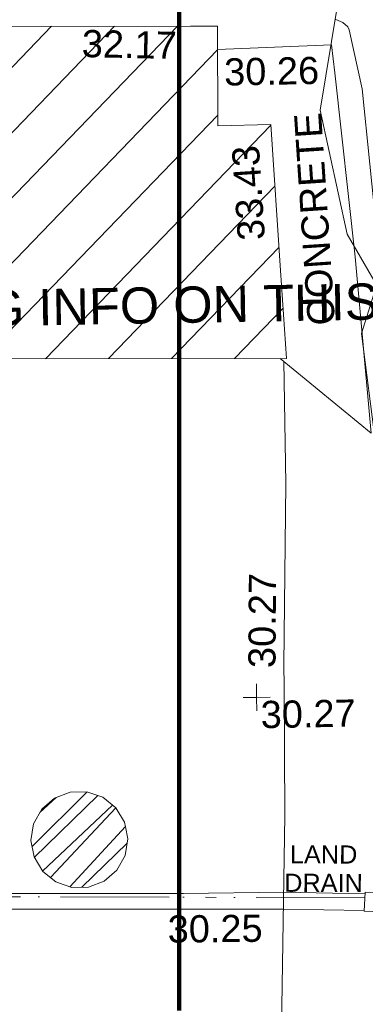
# Model space of a CAD drawing. Header units: millimetres. Extents: x -287732 to 520720, y -103372 to 287754.
# Tile 285 of 380: x 113102 to 117872, y 92390 to 105970. Entities that reach past the tile are written whole.
import ezdxf

# ---------------------------------------------------------------- set-up
doc = ezdxf.new("R2010")
doc.units = ezdxf.units.MM
for name, pattern in [('IMPORT-HIDDEN2 _3_', [4762.5, 3175, -1587.5]), ('IMPORT-UG_DRAINAGE_UNIDENTIFIED_QLB2 _2_', [2700, 1500, -300.0000000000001, 0, -250, 150, -300.0000000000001, 0, -200]), ('IMPORT-UG_ELEC_STREET LIGHTING_QLB2 _2_', [2700, 1500, -300.0000000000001, 0, -250, 150, -300.0000000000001, 0, -200])]:
    doc.linetypes.add(name, pattern=pattern)
for name, color, linetype, lineweight, true_color in [('00_TOPO_TREE', 7, 'Continuous', 9, 0x666666), ('00_UAV_BUILDING_CANOPY', 7, 'Continuous', 9, 0xff7fff), ('00_UAV_BUILDING_HATCH', 7, 'Continuous', 9, 0x999999), ('00_UAV_CONCRETE', 9, 'Continuous', 9, 0x808080), ('00_UAV_LAND_DRAIN', 7, 'Continuous', 9, 0xff7f7f), ('00_UAV_LEVEL_SPOT', 7, 'Continuous', 9, 0x666666), ('00_UAV_SERV_GULLY', 7, 'Continuous', 9, 0x5252a5), ('01_DTM_CONTOUR_MNR', 7, 'Continuous', 9, 0xa5a552), ('12333-PUM-2D-U-0001-C01 - Rev2_REVIT IMPORT_dwg', 7, 'Continuous', 9, 0x767676), ('A_RHA_Line', 7, 'Continuous', 9, 0x00a600), ('PUM-CHAMBER EXTENTS', 6, 'IMPORT-HIDDEN2 _3_', 9, 0xff00ff), ('PUM-UNIDENTIFIED-QLB2', 150, 'IMPORT-UG_DRAINAGE_UNIDENTIFIED_QLB2 _2_', 9, 0x007fff)]:
    doc.layers.add(name, color=color, linetype=linetype, lineweight=lineweight, true_color=true_color)
for name, color, linetype, lineweight in [('00_UAV_DRIVE_WAY', 7, 'Continuous', 9), ('00_UAV_SURFACE', 7, 'Continuous', 9), ('00_UAV_SURVEY_TEXT', 7, 'Continuous', 9), ('SM-QC COMPLETED', 7, 'Continuous', 9)]:
    doc.layers.add(name, color=color, linetype=linetype, lineweight=lineweight)
doc.styles.add('Arial', font='arial.ttf', dxfattribs={"height": 500.0000000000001})
doc.styles.add('Arial_1', font='arial.ttf', dxfattribs={"height": 250})
doc.styles.add('Swis721 Lt BT_2', font='swissl.ttf', dxfattribs={"height": 375})

# ---------------------------------------------------------------- blocks, each defined once
blk = doc.blocks.new('12333-PUM-2D-U-0001-C01 - Rev2_REVIT IMPORT_dwg_CONIFEROUS_TREE-2077251-Site Location Plan Proposed')
at = {"layer": '00_TOPO_TREE', "color": 254, "true_color": 0xcccccc, "flags": 128}
for points in [[(-2404.695596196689, -801.5651986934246), (-2690.968881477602, -286.2732852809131), (-2805.478195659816, 286.2732852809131), (-2690.968881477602, 916.0745128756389), (-2347.440939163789, 1431.36642628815), (-1889.403682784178, 1774.894368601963), (-1316.857112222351, 1946.658339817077)], [(-1259.602455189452, -2061.167653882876), (-1832.149025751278, -2003.912996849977), (-2290.18628213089, -1717.639711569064), (-2576.459567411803, -1259.602455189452), (-2633.714224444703, -744.3105416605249), (-2461.950253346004, -229.0186282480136)]]:
    blk.add_lwpolyline(points, dxfattribs=at)
blk = doc.blocks.new('12333-PUM-2D-U-0001-C01 - Rev2_REVIT IMPORT_dwg_UAV-2077255-Site Location Plan Proposed')
at = {"layer": '00_UAV_LEVEL_SPOT', "color": 254, "true_color": 0xcccccc, "flags": 128}
for points in [[(500.0000000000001, 0), (0, 0), (0, 500.0000000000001)], [(0, -500.0000000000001), (0, 0), (-500.0000000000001, 0)]]:
    blk.add_lwpolyline(points, dxfattribs=at)
blk = doc.blocks.new('12333-PUM-2D-U-0001-C01 - Rev2_REVIT IMPORT_dwg_MGS62954_T2_Galway_ITM_3d_Rev1-2077680-Site Location Plan Proposed')
at = {"layer": '00_UAV_BUILDING_HATCH', "true_color": 0xcccccc}
h = blk.add_hatch(dxfattribs=at)
h.set_pattern_fill('FP_1', color=254, style=0, pattern_type=2)
h.set_pattern_definition([(45, (0, 0), (-441.9417382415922, 441.9417382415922), [])])
h.paths.add_polyline_path([(534009880.002, 725654839.0085), (534020492.547179, 725654668.6383933), (534020335.0020001, 725657898.0085), (534019600.902877, 725657901.0739366), (534019622.7479393, 725659267.0328262), (534011350.575933, 725659399.3253226), (534011326.944711, 725658045.4935182), (534009931.6384913, 725658067.8079169)])
at = {"layer": '00_UAV_BUILDING_CANOPY', "color": 254, "true_color": 0xcccccc, "flags": 128}
blk.add_lwpolyline([(534020492.5471788, 725654668.6383932), (534015493.1935681, 725654748.8962761), (534010493.8399574, 725654829.1541591), (534009880.002, 725654839.0085), (534009931.6384912, 725658067.8079168), (534011087.937292, 725658049.3158382), (534011328.9243066, 725658045.4618595), (534011350.5759329, 725659399.3253225), (534014250.131492, 725659352.9542552), (534019249.4840156, 725659273.0022397), (534019622.7479391, 725659267.032826), (534019600.7224776, 725657889.793666), (534020335.002, 725657898.0085), (534020433.4132866, 725655880.7683079)], close=True, dxfattribs=at)
at = {"layer": '00_UAV_CONCRETE', "color": 254, "true_color": 0xcccccc, "flags": 128}
blk.add_lwpolyline([(534021643.2942427, 725653614.5516495), (534021465.002, 725656051.0084999), (534021227.8665246, 725658596.0888767), (534021192.002, 725658981.0085001), (534019617.5991277, 725658945.0806832)], dxfattribs=at)
at = {"layer": '00_UAV_DRIVE_WAY', "color": 254, "true_color": 0xcccccc}
blk.add_line((534021643.2942427, 725653614.5516495), (534020408.2253422, 725654669.9920663), dxfattribs=at)
at = {"layer": '00_UAV_LAND_DRAIN', "color": 254, "true_color": 0xcccccc, "flags": 128}
for points in [[(534008614.5004117, 725647498.2375755), (534013613.6813722, 725647407.8054882), (534018612.8623326, 725647317.3734008), (534018945.5935, 725647311.3545), (534020326.7588552, 725647307.2514423), (534021447.805236, 725647266.6269177)], [(534021434.6376522, 725647035.1813098), (534020319.109465, 725647072.3051431), (534016435.8919395, 725647140.1381025), (534011436.6775993, 725647227.4655576), (534010412.5935001, 725647245.3545), (534008608.1298394, 725647273.9297246)]]:
    blk.add_lwpolyline(points, dxfattribs=at)
at = {"layer": '00_UAV_SERV_GULLY', "color": 254, "true_color": 0xcccccc, "flags": 128}
blk.add_lwpolyline([(534021891.002, 725646998.0085), (534021434.0019999, 725647024.0084999), (534021448.981084, 725647287.2947074), (534021905.9810839, 725647261.2947075)], close=True, dxfattribs=at)
at = {"layer": '00_UAV_SURFACE', "color": 254, "true_color": 0xcccccc, "flags": 128}
blk.add_lwpolyline([(534020256.475177, 725645148.5316423), (534020361.0019999, 725648359.0085001), (534020381.6473084, 725650146.5481193), (534020385.0020001, 725650437.0085), (534020457.002, 725652941.0085), (534020454.4344659, 725654630.5035999)], dxfattribs=at)
at = {"layer": '01_DTM_CONTOUR_MNR', "color": 254, "true_color": 0xcccccc, "flags": 128}
blk.add_lwpolyline([(534021777.89544, 725656283.6706463), (534021602.943804, 725658366.4834911), (534021437.6531013, 725659182.3507047), (534021420.3597346, 725659225.5149803), (534021353.4370407, 725659286.0730035), (534021258.2218846, 725659327.311412)], dxfattribs=at)
for name, p, xscale, yscale, zscale in [('12333-PUM-2D-U-0001-C01 - Rev2_REVIT IMPORT_dwg_CONIFEROUS_TREE-2077251-Site Location Plan Proposed', (534029436.0019999, 725657226.0085001), 3, 3, 3), ('12333-PUM-2D-U-0001-C01 - Rev2_REVIT IMPORT_dwg_UAV-2077255-Site Location Plan Proposed', (534020000, 725650000.0000001), 0.375, 0.375, 0.375)]:
    blk.add_blockref(name, p, dxfattribs=dict(xscale=xscale, yscale=yscale, zscale=zscale))
at = {"layer": '00_UAV_BUILDING_CANOPY', "color": 251, "true_color": 0x666666, "char_height": 375, "width": 1495.902363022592, "attachment_point": 1, "line_spacing_factor": 1.005061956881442, "style": 'Swis721 Lt BT_2'}
for s, insert, rotation in [('32.17', (534017753.2079731, 725659248.2174183), 357.75572458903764), ('33.43', (534019852.6741893, 725656294.876658), 92.79296662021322)]:
    blk.add_mtext(s, dxfattribs=dict(at, insert=insert, rotation=rotation))
at = {"layer": '00_UAV_CONCRETE', "color": 251, "true_color": 0x666666, "insert": (534019702.4903708, 725658819.6615938), "char_height": 375, "width": 1495.902363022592, "attachment_point": 1, "line_spacing_factor": 1.005061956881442, "style": 'Swis721 Lt BT_2'}
blk.add_mtext('30.26', dxfattribs=at)
at = {"layer": '00_UAV_LAND_DRAIN', "color": 251, "true_color": 0x666666, "insert": (534018718.3805757, 725647014.2537447), "char_height": 375, "width": 1495.902363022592, "attachment_point": 1, "rotation": 359.5415596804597, "line_spacing_factor": 1.005061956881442, "style": 'Swis721 Lt BT_2'}
blk.add_mtext('30.25', dxfattribs=at)
at = {"layer": '00_UAV_LEVEL_SPOT', "insert": (534020051.8765643, 725649949.1441548), "char_height": 375, "width": 1495.902363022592, "attachment_point": 1, "line_spacing_factor": 1.005061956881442, "style": 'Swis721 Lt BT_2'}
blk.add_mtext('30.27', dxfattribs=at)
at = {"layer": '00_UAV_SURFACE', "color": 251, "true_color": 0x666666, "insert": (534019892.4945037, 725650408.238582), "char_height": 375, "width": 1495.902363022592, "attachment_point": 1, "rotation": 88.63918192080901, "line_spacing_factor": 1.005061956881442, "style": 'Swis721 Lt BT_2'}
blk.add_mtext('30.27', dxfattribs=at)
at = {"layer": '00_UAV_SURVEY_TEXT', "color": 251, "true_color": 0x666666, "insert": (534020798.5211542, 725655104.5572685), "char_height": 375, "width": 3286.236302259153, "attachment_point": 1, "rotation": 92.78384846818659, "line_spacing_factor": 1.005061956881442, "style": 'Swis721 Lt BT_2'}
blk.add_mtext('CONCRETE', dxfattribs=at)
blk = doc.blocks.new('12333-PUM-2D-U-0001-C01 - Rev2_REVIT IMPORT_dwg-1620468-Site Location Plan Proposed')
at = {"layer": 'PUM-CHAMBER EXTENTS', "true_color": 0xffaaff}
h = blk.add_hatch(dxfattribs=at)
h.set_pattern_fill('FP_3', color=211, style=0, pattern_type=2)
h.set_pattern_definition([(45, (-533641079.65, -725615854.3560001), (-265.1650429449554, 265.1650429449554), []), (45, (-533640902.873, -725615854.3560001), (-265.1650429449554, 265.1650429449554), [])])
h.paths.add_polyline_path([(376323.5096852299, 31569.07645170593), (376555.6224484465, 31569.07645170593), (376773.7370992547, 31648.46369228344), (376951.5457917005, 31797.66290052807), (377067.602173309, 31998.67845000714), (377107.9081316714, 32227.26489882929), (377067.602173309, 32455.85134765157), (376951.5457917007, 32656.86689713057), (376773.7370992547, 32806.06610537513), (376555.6224484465, 32885.45334595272), (376323.5096852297, 32885.45334595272), (376105.3950344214, 32806.0661053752), (375927.5863419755, 32656.86689713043), (375811.5299603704, 32455.85134765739), (375771.2240020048, 32227.26489882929), (375811.529960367, 31998.67845000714), (375927.5863419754, 31797.662900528), (376105.3950344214, 31648.46369228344), (376311.8174313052, 31573.33208410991)])
at = {"layer": 'PUM-CHAMBER EXTENTS', "color": 211, "linetype": 'Continuous', "true_color": 0xffaaff, "flags": 128}
blk.add_lwpolyline([(377107.9081316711, 32227.26489882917), (377078.4635874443, 32394.25320702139), (377067.6021733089, 32455.85134765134), (376951.5457917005, 32656.86689713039), (376773.7370992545, 32806.06610537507), (376555.6224484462, 32885.45334595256), (376323.5096852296, 32885.45334595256), (376105.3950344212, 32806.06610537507), (375934.3056688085, 32662.50508185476), (375927.5863419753, 32656.86689713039), (375811.5299603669, 32455.85134765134), (375771.2240020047, 32227.26489882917), (375811.5299603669, 31998.678450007), (375927.5863419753, 31797.66290052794), (376105.3950344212, 31648.46369228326), (376142.3097706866, 31635.02782711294), (376323.5096852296, 31569.07645170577), (376555.6224484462, 31569.07645170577), (376773.7370992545, 31648.46369228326), (376951.5457917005, 31797.66290052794), (377067.6021733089, 31998.678450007)], close=True, dxfattribs=at)
at = {"layer": 'PUM-UNIDENTIFIED-QLB2', "color": 141, "true_color": 0xaad4ff}
blk.add_line((380364.9318700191, 31355.61119683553), (367806.3501529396, 31614.64382137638), dxfattribs=at)
blk.add_blockref('12333-PUM-2D-U-0001-C01 - Rev2_REVIT IMPORT_dwg_MGS62954_T2_Galway_ITM_3d_Rev1-2077680-Site Location Plan Proposed', (-533641079.6498471, -725615854.3561786))
at = {"layer": 'PUM-UNIDENTIFIED-QLB2', "insert": (379809.8864098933, 32089.23379497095), "char_height": 250, "width": 1294.698577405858, "attachment_point": 2, "rotation": 358.81838790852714, "line_spacing_factor": 0.9417779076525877, "style": 'Arial_1'}
blk.add_mtext('LAND\\PDRAIN', dxfattribs=at)
at = {"layer": 'SM-QC COMPLETED', "color": 3, "true_color": 0x00ff00, "insert": (372198.6682047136, 39827.91611488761), "char_height": 500.0000000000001, "width": 12555.20937238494, "attachment_point": 1, "line_spacing_factor": 0.9417779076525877, "style": 'Arial'}
blk.add_mtext('X.MISSING INFO ON THIS CSV?', dxfattribs=at)

msp = doc.modelspace()

# ---------------------------------------------------------------- linework, layer by layer
at = {"layer": 'A_RHA_Line', "color": 1, "lineweight": 140, "true_color": 0xff0000}
msp.add_line((115302.9517155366, 92305.69890983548), (115302.9517155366, 118208.5986895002), dxfattribs=at)

# ---------------------------------------------------------------- block references
at = {"layer": '12333-PUM-2D-U-0001-C01 - Rev2_REVIT IMPORT_dwg', "color": 254, "linetype": 'IMPORT-UG_ELEC_STREET LIGHTING_QLB2 _2_', "true_color": 0xffd4d4, "rotation": 0.9999999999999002}
msp.add_blockref('12333-PUM-2D-U-0001-C01 - Rev2_REVIT IMPORT_dwg-1620468-Site Location Plan Proposed', (-261895.0770586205, 55869.5817132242), dxfattribs=at)

doc.saveas('drawing.dxf')
